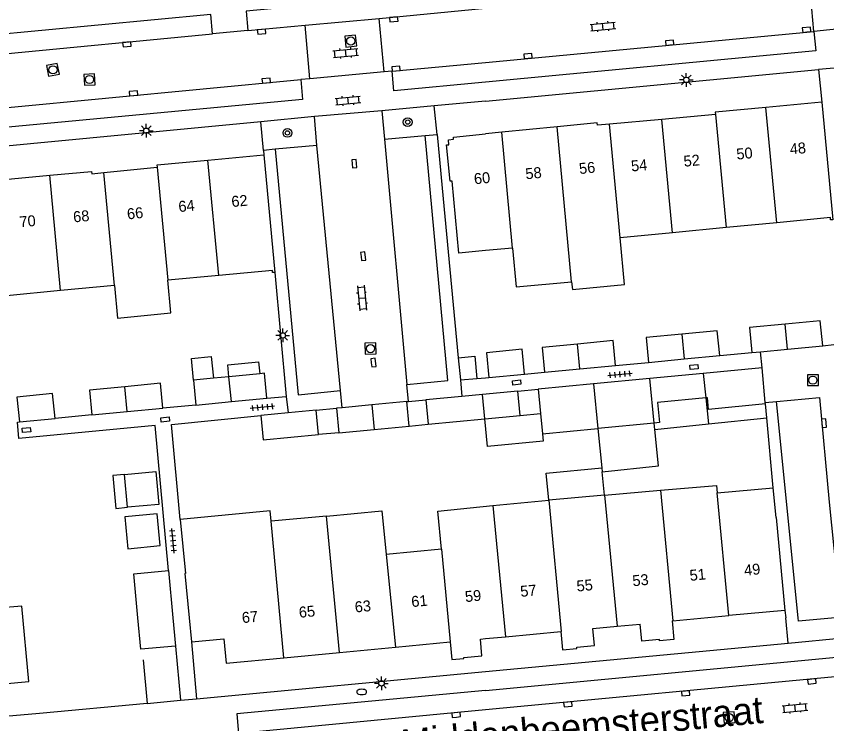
# Model space of a CAD drawing. Extents: x 124000 to 128010, y 398999 to 403000.
# Drawn here: x 126957 to 127031.2, y 400490.3 to 400555.1 of the extents above; entities that cross this region are included whole.
import ezdxf

# ---------------------------------------------------------------- set-up
doc = ezdxf.new("R2010")
doc.units = 0
for name, color, linetype in [('gg-afsc-erfafscheiding', 7, 'Continuous'), ('gg-afsc-muur', 7, 'Continuous'), ('gg-anno-huisnummerreeks BGT', 7, 'Continuous'), ('gg-anno-openbare ruimte label', 7, 'Continuous'), ('gg-bbg-bijgebouw', 7, 'Continuous'), ('gg-bbg-gedigitaliseerde bebouwing', 7, 'Continuous'), ('gg-bbg-gedigitaliseerde bijgebouw', 7, 'Continuous'), ('gg-bbg-hoofdgebouw', 7, 'Continuous'), ('gg-bbg-luifel en loopbrug', 7, 'Continuous'), ('gg-bbg-tussenscheiding', 7, 'Continuous'), ('gg-knt-verharding', 7, 'Continuous'), ('gg-knt-verharding nz', 7, 'Continuous'), ('gt-grn-weggrens', 7, 'Continuous'), ('gt-symb-boom', 7, 'Continuous'), ('gt-symb-brandkraan', 7, 'Continuous'), ('gt-symb-klinker verharding', 7, 'Continuous'), ('gt-symb-kolk', 7, 'Continuous'), ('gt-symb-kolk center center', 7, 'Continuous'), ('gt-symb-lichtmast', 7, 'Continuous'), ('gt-symb-rioolschacht', 7, 'Continuous'), ('gt-symb-tegel verharding', 7, 'Continuous')]:
    doc.layers.add(name, color=color, linetype=linetype)

# ---------------------------------------------------------------- blocks, each defined once
blk = doc.blocks.new('gt0-KL1')
at = {"layer": 'gt-symb-klinker verharding'}
for p, q in [((-1.15, 0.3), (1.15, 0.3)), ((-1, -0.3), (-1, 0.3)), ((-0.5, 0.3), (-0.5, 0.45)), ((0, -0.3), (0, 0.3)), ((0.5, 0.3), (0.5, 0.45)), ((1, -0.3), (1, 0.3)), ((-1.15, -0.3), (1.15, -0.3)), ((-0.5, -0.45), (-0.5, -0.3)), ((0.5, -0.45), (0.5, -0.3))]:
    blk.add_line(p, q, dxfattribs=at)
blk = doc.blocks.new('gt0-KOLK')
at = {"layer": 'gt-symb-kolk'}
blk.add_lwpolyline([(0, 0), (0.375, 0), (0.375, 0.4), (-0.375, 0.4), (-0.375, 0), (0, 0)], dxfattribs=at)
blk = doc.blocks.new('gt0-RS')
at = {"layer": 'gt-symb-rioolschacht'}
blk.add_lwpolyline([(-0.5, -0.5), (0.5, -0.5), (0.5, 0.5), (-0.5, 0.5)], close=True, dxfattribs=at)
blk.add_circle((0, 0), 0.375, dxfattribs=at)
blk = doc.blocks.new('gt0-KOLKCC')
at = {"layer": 'gt-symb-kolk center center'}
blk.add_lwpolyline([(-0.375, 0.2), (0.375, 0.2), (0.375, -0.2), (-0.375, -0.2)], close=True, dxfattribs=at)
blk = doc.blocks.new('gt0-TEG1')
at = {"layer": 'gt-symb-tegel verharding'}
for p, q in [((-1.125, 0), (1.125, 0)), ((-0.9, -0.25), (-0.9, 0.25)), ((-0.45, -0.25), (-0.45, 0.25)), ((0, -0.25), (0, 0.25)), ((0.45, -0.25), (0.45, 0.25)), ((0.9, -0.25), (0.9, 0.25))]:
    blk.add_line(p, q, dxfattribs=at)
blk = doc.blocks.new('gt0-LMAST')
at = {"layer": 'gt-symb-lichtmast'}
for p, q in [((-0.182, 0.173), (-0.447, 0.438)), ((-0.005, 0.246), (-0.005, 0.621)), ((0.172, 0.173), (0.437, 0.438)), ((-0.255, -0.004), (-0.63, -0.004)), ((-0.182, -0.181), (-0.447, -0.446)), ((-0.005, -0.254), (-0.005, -0.629)), ((0.437, -0.446), (0.172, -0.181)), ((0.245, -0.004), (0.62, -0.004))]:
    blk.add_line(p, q, dxfattribs=at)
blk.add_circle((-0.005, -0.004), 0.25, dxfattribs=at)
blk = doc.blocks.new('gt0-BOOM')
at = {"layer": 'gt-symb-boom'}
for radius in [0.4, 0.2]:
    blk.add_circle((0, 0), radius, dxfattribs=at)
blk = doc.blocks.new('gt0-BR')
at = {"layer": 'gt-symb-brandkraan'}
for centre, radius, start, end in [((-0.244, 0), 0.206, 107.56694, 252.43307), ((0.599, -2.664), 3, 106.89205, 107.56694), ((0, -0.691), 0.938, 73.10799, 106.89205), ((-0.599, -2.664), 3, 72.43309, 73.10799), ((0.244, 0), 0.206, 287.56695, 72.43309), ((0.599, 2.664), 3, 252.43307, 253.10797), ((0, 0.691), 0.938, 253.10797, 286.89206), ((-0.599, 2.664), 3, 286.89206, 287.56695)]:
    blk.add_arc(centre, radius, start, end, dxfattribs=at)

msp = doc.modelspace()

# ---------------------------------------------------------------- linework, layer by layer
at = {"layer": 'gg-afsc-erfafscheiding'}
for p, q in [((126996.122, 400538.35), (126997.493, 400523.804)), ((126980.705, 400531.618), (126981.745, 400520.25)), ((127030.867, 400524.909), (127032.896, 400525.127)), ((127021.432, 400524.006), (127024.368, 400524.286)), ((127011.888, 400523.094), (127014.928, 400523.381)), ((126999.192, 400521.895), (127000, 400521.962)), ((127000, 400521.962), (127000.294, 400521.986)), ((127003.568, 400522.299), (127005.38, 400522.472)), ((126979.972, 400520.104), (126981.745, 400520.25)), ((126973.463, 400519.48), (126970.443, 400519.189)), ((126963.929, 400518.567), (126960.566, 400518.245))]:
    msp.add_line(p, q, dxfattribs=at)
msp.add_lwpolyline([(126970.953, 400504.314), (126969.726, 400517.607), (126957.265, 400516.422), (126957.122, 400517.916), (126957.305, 400517.933)], dxfattribs=at)
at = {"layer": 'gg-afsc-muur'}
for p, q in [((127026.346, 400511.885), (127025.742, 400518.31)), ((126968.631, 400496.138), (126968.991, 400492.155)), ((126968.991, 400492.155), (126959.152, 400491.244)), ((126959.152, 400491.244), (126955.264, 400490.884))]:
    msp.add_line(p, q, dxfattribs=at)
msp.add_lwpolyline([(126972.033, 400509.003), (126971.243, 400517.707), (126979.405, 400518.529)], dxfattribs=at)
at = {"layer": 'gg-bbg-bijgebouw'}
for p, q in [((127027.631, 400524.599), (127030.867, 400524.909)), ((127024.368, 400524.286), (127025.175, 400524.363)), ((127025.175, 400524.363), (127027.631, 400524.599)), ((127014.928, 400523.381), (127018.182, 400523.694)), ((127018.182, 400523.694), (127021.432, 400524.006)), ((127005.38, 400522.472), (127008.635, 400522.783)), ((127008.635, 400522.783), (127011.888, 400523.094)), ((127025.61, 400519.713), (127025.313, 400522.875)), ((126975.064, 400521.933), (126973.245, 400521.759)), ((126976.49, 400522.07), (126975.064, 400521.933)), ((126979.319, 400522.341), (126976.49, 400522.07)), ((127000.294, 400521.986), (127003.568, 400522.299)), ((126973.245, 400521.759), (126973.463, 400519.48)), ((126960.566, 400518.245), (126960.348, 400520.524)), ((126999.714, 400520.452), (126997.834, 400520.274)), ((127002.941, 400520.757), (126999.714, 400520.452)), ((127003.153, 400518.518), (127002.941, 400520.757)), ((126973.463, 400519.48), (126976.717, 400519.792)), ((126976.717, 400519.792), (126979.972, 400520.104)), ((126992.79, 400519.796), (126989.565, 400519.491)), ((126993.002, 400517.557), (126992.79, 400519.796)), ((126997.834, 400520.274), (126994.512, 400519.959)), ((126994.512, 400519.959), (126994.724, 400517.72)), ((127025.622, 400519.584), (127025.61, 400519.713)), ((126967.181, 400518.878), (126970.443, 400519.189)), ((126984.491, 400519.01), (126981.927, 400518.768)), ((126986.859, 400519.235), (126986.342, 400519.186)), ((126986.342, 400519.186), (126986.553, 400516.947)), ((126989.565, 400519.491), (126986.859, 400519.235)), ((126963.929, 400518.567), (126967.181, 400518.878)), ((126981.927, 400518.768), (126979.405, 400518.529)), ((126979.405, 400518.529), (126979.617, 400516.29)), ((126994.724, 400517.72), (126999.927, 400518.212)), ((126999.927, 400518.212), (127003.153, 400518.518)), ((126989.78, 400517.252), (126993.002, 400517.557)), ((126986.553, 400516.947), (126989.78, 400517.252)), ((126970.953, 400504.314), (126971.351, 400500)), ((126971.351, 400500), (126971.59, 400497.413))]:
    msp.add_line(p, q, dxfattribs=at)
for points in [[(127030.867, 400524.909), (127030.649, 400527.186), (127027.438, 400526.879)], [(127027.438, 400526.879), (127024.15, 400526.565), (127024.368, 400524.286)], [(127017.972, 400525.975), (127014.706, 400525.663), (127014.928, 400523.381)], [(127021.432, 400524.006), (127021.214, 400526.285), (127017.972, 400525.975)], [(127008.418, 400525.062), (127005.162, 400524.751), (127005.38, 400522.472)], [(127011.888, 400523.094), (127011.67, 400525.373), (127008.418, 400525.062)], [(127003.568, 400522.299), (127003.351, 400524.578), (127000.076, 400524.265), (127000.294, 400521.986)], [(126979.972, 400520.104), (126979.753, 400522.383), (126979.319, 400522.341)], [(126970.443, 400519.189), (126970.22, 400521.469), (126966.95, 400521.156)], [(126966.95, 400521.156), (126963.711, 400520.846), (126963.929, 400518.567)], [(127025.622, 400519.584), (127020.42, 400519.076), (127020.319, 400520.142)], [(126968.148, 400500), (126967.777, 400504.02), (126970.953, 400504.314)], [(126971.59, 400497.413), (126968.413, 400497.12), (126968.148, 400500)]]:
    msp.add_lwpolyline(points, dxfattribs=at)
at = {"layer": 'gg-bbg-gedigitaliseerde bebouwing'}
for p, q in [((127010.898, 400511.24), (127016.015, 400511.683)), ((127021.197, 400511.44), (127026.346, 400511.885)), ((127010.898, 400511.24), (127005.784, 400510.755)), ((127000.672, 400510.271), (127005.784, 400510.755)), ((126980.345, 400508.834), (126980.256, 400509.779)), ((126985.425, 400509.317), (126980.345, 400508.834)), ((126995.944, 400506.281), (126990.879, 400505.803))]:
    msp.add_line(p, q, dxfattribs=at)
for points in [[(127007.873, 400530.77), (127007.942, 400530.047), (127012.73, 400530.504), (127012.32, 400534.796)], [(127002.455, 400533.854), (127002.796, 400530.285), (127007.873, 400530.77)], [(126966.011, 400530.431), (126966.296, 400527.445), (126971.171, 400527.91), (126970.886, 400530.896)], [(127016.015, 400511.683), (127021.127, 400512.125), (127021.197, 400511.44)], [(126995.944, 400506.281), (126995.615, 400509.765), (127000.672, 400510.271)], [(126985.425, 400509.317), (126990.499, 400509.799), (126990.879, 400505.803)]]:
    msp.add_lwpolyline(points, dxfattribs=at)
at = {"layer": 'gg-bbg-gedigitaliseerde bijgebouw'}
for p, q in [((127025.313, 400522.875), (127019.925, 400522.365)), ((127019.925, 400522.365), (127015.047, 400521.903)), ((127009.875, 400521.414), (127004.82, 400520.935)), ((127015.047, 400521.903), (127009.875, 400521.414)), ((127004.82, 400520.935), (127005.032, 400518.696)), ((127020.319, 400520.142), (127020.154, 400520.126)), ((126984.703, 400516.772), (126984.491, 400519.01)), ((126957.305, 400517.933), (126960.566, 400518.245)), ((127005.032, 400518.696), (127005.206, 400516.855)), ((127015.434, 400517.822), (127010.26, 400517.333)), ((126979.617, 400516.29), (126984.703, 400516.772)), ((127005.206, 400516.855), (127010.26, 400517.333)), ((126966.921, 400513.123), (126969.796, 400513.394)), ((126967.204, 400510.114), (126966.921, 400513.123))]:
    msp.add_line(p, q, dxfattribs=at)
for points in [[(126960.348, 400520.524), (126957.077, 400520.21), (126957.305, 400517.933)], [(127020.154, 400520.126), (127015.753, 400519.71), (127015.927, 400517.869), (127015.434, 400517.822)], [(126969.796, 400513.394), (126970.079, 400510.384), (126967.204, 400510.114)], [(126966.959, 400509.246), (126967.234, 400506.323), (126970.2, 400506.602), (126969.925, 400509.525), (126966.959, 400509.246)]]:
    msp.add_lwpolyline(points, dxfattribs=at)
at = {"layer": 'gg-bbg-hoofdgebouw'}
for p, q in [((127030.79, 400547.203), (127025.667, 400546.72)), ((127030.79, 400547.203), (127031.801, 400536.447)), ((127021.039, 400546.073), (127016.148, 400545.629)), ((127006.55, 400544.944), (127001.473, 400544.449)), ((127016.148, 400545.629), (127011.346, 400545.193)), ((127001.473, 400544.449), (127000, 400544.305)), ((126974.574, 400541.912), (126979.691, 400542.393)), ((126979.691, 400542.393), (126980.705, 400531.618)), ((126965.047, 400540.773), (126969.907, 400541.261)), ((126955.165, 400540.056), (126960.084, 400540.513)), ((127026.654, 400536.166), (127022.022, 400535.723)), ((127022.022, 400535.723), (127017.118, 400535.255)), ((127017.118, 400535.255), (127012.32, 400534.796)), ((127002.455, 400533.854), (127000, 400533.619)), ((126975.567, 400531.342), (126970.886, 400530.896)), ((126966.011, 400530.431), (126961.063, 400529.959)), ((126961.063, 400529.959), (126956.145, 400529.49)), ((127026.6, 400509.177), (127026.346, 400511.885)), ((126980.256, 400509.779), (126972.033, 400509.003)), ((127026.6, 400509.177), (127027.401, 400500.681)), ((126957.533, 400501.077), (126954.232, 400500.768)), ((127027.401, 400500.681), (127022.261, 400500.195)), ((126972.841, 400500), (126973.051, 400497.793)), ((127017.083, 400499.706), (127017.148, 400499.712)), ((127017.148, 400499.712), (127022.261, 400500.195)), ((127009.815, 400499.019), (127012.035, 400499.229)), ((127012.035, 400499.229), (127014.156, 400499.429)), ((127000, 400498.092), (127001.809, 400498.263)), ((127001.809, 400498.263), (127006.878, 400498.742)), ((126991.761, 400497.314), (126996.743, 400497.784)), ((126999.522, 400498.047), (127000, 400498.092)), ((126981.52, 400496.346), (126986.605, 400496.827)), ((126986.605, 400496.827), (126991.761, 400497.314))]:
    msp.add_line(p, q, dxfattribs=at)
for points in [[(127025.667, 400546.72), (127021.018, 400546.282), (127021.039, 400546.073)], [(127011.346, 400545.193), (127010.232, 400545.092), (127010.214, 400545.301), (127006.55, 400544.944)], [(127000, 400533.619), (126997.557, 400533.386), (126996.946, 400539.986), (126996.737, 400539.966), (126996.417, 400543.294), (126996.629, 400543.314), (126996.591, 400543.764), (126997.062, 400543.806), (126997.045, 400544.017), (127000, 400544.305)], [(126969.907, 400541.261), (126969.942, 400541.265), (126969.921, 400541.474), (126974.574, 400541.912)], [(126960.084, 400540.513), (126963.908, 400540.869), (126963.928, 400540.66), (126965.047, 400540.773)], [(127031.801, 400536.447), (127031.592, 400536.427), (127031.572, 400536.636), (127026.654, 400536.166)], [(126980.705, 400531.618), (126980.494, 400531.601), (126980.475, 400531.81), (126975.567, 400531.342)], [(126972.033, 400509.003), (126972.501, 400504.066), (126972.454, 400504.062), (126972.841, 400500)], [(126945.102, 400497.796), (126945.594, 400492.569), (126945.915, 400492.597), (126945.876, 400493.025), (126958.18, 400494.157), (126957.533, 400501.077)], [(127017.083, 400499.706), (127017.242, 400498.023), (127015.927, 400497.899), (127015.916, 400498.019), (127014.303, 400497.867), (127014.156, 400499.429)], [(127006.878, 400498.742), (127007.037, 400497.062), (127008.361, 400497.187), (127008.35, 400497.306), (127009.962, 400497.458), (127009.815, 400499.019)], [(126973.051, 400497.793), (126976.035, 400498.077), (126976.246, 400495.848), (126981.52, 400496.346)], [(126996.743, 400497.784), (126996.75, 400497.785), (126996.894, 400496.174), (126997.999, 400496.273), (126997.994, 400496.351), (126999.662, 400496.502), (126999.522, 400498.047)]]:
    msp.add_lwpolyline(points, dxfattribs=at)
at = {"layer": 'gg-bbg-luifel en loopbrug'}
for p, q in [((126997.493, 400523.804), (126997.685, 400521.771)), ((126997.685, 400521.771), (126999.192, 400521.895)), ((127002.941, 400520.757), (127004.82, 400520.935)), ((126992.79, 400519.796), (126992.928, 400519.809)), ((126992.928, 400519.809), (126994.512, 400519.959)), ((127020.154, 400520.126), (127020.402, 400517.752)), ((126984.491, 400519.01), (126986.342, 400519.186)), ((127025.742, 400518.31), (127025.622, 400519.584)), ((127003.153, 400518.518), (127005.032, 400518.696)), ((127020.402, 400517.752), (127025.742, 400518.31)), ((126993.002, 400517.557), (126994.724, 400517.72)), ((127015.495, 400517.239), (127015.434, 400517.822)), ((127015.495, 400517.239), (127020.402, 400517.752)), ((126986.553, 400516.947), (126984.703, 400516.772)), ((127010.26, 400517.333), (127010.638, 400513.725)), ((127010.638, 400513.725), (127010.677, 400513.355)), ((127010.898, 400511.24), (127010.677, 400513.355))]:
    msp.add_line(p, q, dxfattribs=at)
for points in [[(126973.245, 400521.759), (126973.054, 400523.748), (126974.873, 400523.922), (126975.064, 400521.933)], [(126976.49, 400522.07), (126976.386, 400523.151), (126979.215, 400523.422), (126979.319, 400522.341)], [(126997.493, 400523.804), (126999.003, 400523.944), (126999.192, 400521.895)], [(127005.206, 400516.855), (127005.272, 400516.155), (127000.168, 400515.672), (126999.927, 400518.212)], [(127010.677, 400513.355), (127015.845, 400513.896), (127015.495, 400517.239)], [(126966.921, 400513.123), (126965.85, 400513.023), (126966.133, 400510.013), (126967.204, 400510.114)], [(127005.784, 400510.755), (127005.548, 400513.242), (127010.638, 400513.725)]]:
    msp.add_lwpolyline(points, dxfattribs=at)
at = {"layer": 'gg-bbg-tussenscheiding'}
for p, q in [((127026.654, 400536.166), (127025.667, 400546.72)), ((127021.039, 400546.073), (127022.022, 400535.723)), ((127007.873, 400530.77), (127006.55, 400544.944)), ((127012.32, 400534.796), (127011.346, 400545.193)), ((127017.118, 400535.255), (127016.148, 400545.629)), ((127002.455, 400533.854), (127001.473, 400544.449)), ((126969.907, 400541.261), (126970.886, 400530.896)), ((126975.567, 400531.342), (126974.574, 400541.912)), ((126961.063, 400529.959), (126960.084, 400540.513)), ((126966.011, 400530.431), (126965.047, 400540.773)), ((127027.631, 400524.599), (127027.438, 400526.879)), ((127017.972, 400525.975), (127018.182, 400523.694)), ((127008.635, 400522.783), (127008.418, 400525.062)), ((126976.717, 400519.792), (126976.49, 400522.07)), ((127019.925, 400522.365), (127020.154, 400520.126)), ((127009.875, 400521.414), (127010.26, 400517.333)), ((127015.434, 400517.822), (127015.047, 400521.903)), ((126967.181, 400518.878), (126966.95, 400521.156)), ((126999.927, 400518.212), (126999.714, 400520.452)), ((126989.565, 400519.491), (126989.78, 400517.252)), ((127016.015, 400511.683), (127017.148, 400499.712)), ((127010.898, 400511.24), (127012.035, 400499.229)), ((127022.261, 400500.195), (127021.197, 400511.44)), ((126986.605, 400496.827), (126985.425, 400509.317)), ((126981.52, 400496.346), (126980.345, 400508.834)), ((126990.879, 400505.803), (126991.761, 400497.314)), ((126995.944, 400506.281), (126996.743, 400497.784))]:
    msp.add_line(p, q, dxfattribs=at)
for points in [[(127000.672, 400510.271), (127001.005, 400506.759), (127001.809, 400498.263)], [(127005.784, 400510.755), (127006.922, 400498.746), (127006.878, 400498.742)]]:
    msp.add_lwpolyline(points, dxfattribs=at)
at = {"layer": 'gg-knt-verharding'}
for p, q in [((127030.064, 400553.681), (127029.611, 400558.617)), ((126990.709, 400549.983), (126990.255, 400554.872)), ((126983.912, 400549.344), (126983.481, 400554.26)), ((126978.215, 400553.763), (126974.99, 400553.45)), ((127000, 400547.311), (127030.489, 400550.187)), ((127030.489, 400550.187), (127030.79, 400547.203)), ((126990.709, 400549.983), (126983.912, 400549.344)), ((126991.427, 400550.051), (126990.709, 400549.983)), ((126983.912, 400549.344), (126983.069, 400549.273)), ((127000, 400547.311), (126995.297, 400546.867)), ((126995.297, 400546.867), (126990.501, 400546.415)), ((126990.501, 400546.415), (126990.741, 400543.81)), ((126995.55, 400544.258), (126995.297, 400546.867)), ((126984.314, 400545.881), (126979.421, 400545.415)), ((126984.549, 400543.246), (126984.314, 400545.881)), ((126979.666, 400542.78), (126979.421, 400545.415)), ((126994.462, 400544.155), (126995.55, 400544.258)), ((126995.55, 400544.258), (126996.122, 400538.35)), ((126990.741, 400543.81), (126994.462, 400544.155)), ((126980.729, 400542.895), (126979.666, 400542.78)), ((126979.666, 400542.78), (126979.691, 400542.393)), ((126984.549, 400543.246), (126980.729, 400542.895)), ((127025.313, 400522.875), (127025.175, 400524.363)), ((126997.685, 400521.771), (126997.834, 400520.274)), ((126981.745, 400520.25), (126981.927, 400518.768)), ((127027.401, 400500.681), (127027.48, 400500)), ((127027.69, 400497.681), (127027.48, 400500)), ((126973.051, 400497.793), (126973.524, 400492.581)), ((127000, 400495.066), (127027.69, 400497.681)), ((126971.59, 400497.413), (126972.063, 400492.443)), ((126973.524, 400492.581), (127000, 400495.066)), ((126968.991, 400492.155), (126972.063, 400492.443)), ((126972.063, 400492.443), (126973.524, 400492.581))]:
    msp.add_line(p, q, dxfattribs=at)
for points in [[(127000, 400557.613), (126978.075, 400555.532), (126978.215, 400553.763)], [(126974.99, 400553.45), (126974.848, 400555.227), (126923.203, 400550.364), (126923.369, 400548.569)], [(127030.064, 400553.681), (127030.251, 400551.902), (127000, 400549.033)], [(127000, 400549.033), (126991.589, 400548.235), (126991.427, 400550.051)], [(126983.069, 400549.273), (126983.243, 400547.464), (126945.238, 400543.875), (126945.062, 400545.676)], [(126979.421, 400545.415), (126948.061, 400542.428), (126948.34, 400539.209)], [(127000, 400493.356), (127032.134, 400496.401), (127032.327, 400494.614)], [(127000, 400493.356), (126977.227, 400491.199), (126977.355, 400489.406)]]:
    msp.add_lwpolyline(points, dxfattribs=at)
at = {"layer": 'gg-knt-verharding nz'}
for p, q in [((126990.255, 400554.872), (127000, 400555.814)), ((126983.481, 400554.26), (126990.255, 400554.872)), ((126978.215, 400553.763), (126983.481, 400554.26)), ((127036.005, 400554.273), (127030.064, 400553.681)), ((126923.369, 400548.569), (126974.99, 400553.45)), ((127000, 400550.854), (127030.064, 400553.681)), ((126991.427, 400550.051), (127000, 400550.854)), ((126990.741, 400543.81), (126992.781, 400521.356)), ((126986.711, 400520.797), (126984.549, 400543.246)), ((127028.62, 400500), (127026.628, 400519.809)), ((127032.327, 400494.614), (127000, 400491.567)), ((127000, 400491.567), (126977.355, 400489.406))]:
    msp.add_line(p, q, dxfattribs=at)
for points in [[(126945.062, 400545.676), (126956.251, 400546.707), (126983.069, 400549.273)], [(126992.781, 400521.356), (126996.551, 400521.714), (126994.462, 400544.155)], [(126980.729, 400542.895), (126982.833, 400520.422), (126986.711, 400520.797)], [(127026.628, 400519.809), (127030.58, 400520.16), (127031.465, 400510.57), (127032.522, 400500.049)], [(127032.011, 400500), (127028.651, 400499.678), (127028.62, 400500)]]:
    msp.add_lwpolyline(points, dxfattribs=at)
at = {"layer": 'gt-grn-weggrens'}
for p, q in [((127033.722, 400550.493), (127030.489, 400550.187)), ((126990.501, 400546.415), (126984.314, 400545.881)), ((126992.928, 400519.809), (126992.781, 400521.356)), ((126986.859, 400519.235), (126986.711, 400520.797)), ((127025.61, 400519.713), (127026.628, 400519.809)), ((127027.69, 400497.681), (127032.739, 400498.174))]:
    msp.add_line(p, q, dxfattribs=at)

# ---------------------------------------------------------------- block references
at = {"layer": 'gt-symb-boom'}
for p, rotation in [((126992.862, 400545.382), 10.950434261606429), ((126981.844, 400544.39), -168.9933358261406)]:
    msp.add_blockref('gt0-BOOM', p, dxfattribs=dict(at, rotation=rotation))
at = {"layer": 'gt-symb-brandkraan'}
msp.add_blockref('gt0-BR', (126988.655, 400493.211), dxfattribs=at)
at = {"layer": 'gt-symb-klinker verharding'}
for p, rotation in [((127010.744, 400554.137), 5.334440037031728), ((126987.192, 400551.709), 5.334440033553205), ((126987.402, 400547.355), 5.391463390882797), ((126988.673, 400529.28), -84.6655599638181), ((127028.334, 400491.745), 5.391463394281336)]:
    msp.add_blockref('gt0-KL1', p, dxfattribs=dict(at, rotation=rotation))
at = {"layer": 'gt-symb-kolk'}
for p, rotation in [((126991.604, 400554.594), 5.967037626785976), ((126979.502, 400553.469), 5.682084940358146), ((127029.407, 400553.636), 5.453918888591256), ((126967.133, 400552.707), -174.6085366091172), ((127016.875, 400552.446), 5.391463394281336), ((127003.902, 400551.226), 5.453918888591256), ((126991.801, 400550.072), 3.2116257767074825), ((126979.927, 400548.972), 5.453918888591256), ((126967.774, 400547.81), 5.453918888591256), ((126987.78, 400541.559), -85.69798887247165), ((126988.595, 400533.078), -82.8749836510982), ((126989.526, 400523.343), -83.28012011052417), ((127030.782, 400517.799), -84.60853660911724), ((127029.863, 400494.366), -174.08992967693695), ((127018.303, 400493.286), -174.66555996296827), ((127007.514, 400492.274), -174.66555995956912), ((126997.319, 400490.912), 5.277406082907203)]:
    msp.add_blockref('gt0-KOLK', p, dxfattribs=dict(at, rotation=rotation))
at = {"layer": 'gt-symb-kolk center center'}
for p, rotation in [((127019.079, 400522.957), -174.5460811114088), ((127002.843, 400521.539), 5.453918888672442), ((126970.65, 400518.155), 5.453918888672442), ((126957.945, 400517.191), 5.453918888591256)]:
    msp.add_blockref('gt0-KOLKCC', p, dxfattribs=dict(at, rotation=rotation))
at = {"layer": 'gt-symb-lichtmast'}
for p in [(127018.382, 400549.251), (126968.921, 400544.591), (126981.426, 400525.856), (126990.468, 400493.998)]:
    msp.add_blockref('gt0-LMAST', p, dxfattribs=at)
at = {"layer": 'gt-symb-rioolschacht'}
for p, rotation in [((126987.65, 400552.799), -174.089929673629), ((126960.374, 400550.168), 11.29870020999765), ((126963.724, 400549.278), 3.094058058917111), ((126989.459, 400524.646), -87.99346106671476), ((127022.299, 400490.862), -175.41237434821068)]:
    msp.add_blockref('gt0-RS', p, dxfattribs=dict(at, rotation=rotation))
msp.add_blockref('gt0-RS', (127029.967, 400521.754), dxfattribs=at)
at = {"layer": 'gt-symb-tegel verharding'}
for p, rotation in [((127012.308, 400522.289), 5.391463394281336), ((126979.555, 400519.275), -174.54608111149), ((126971.376, 400507.041), 95.16330681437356)]:
    msp.add_blockref('gt0-TEG1', p, dxfattribs=dict(at, rotation=rotation))

# ---------------------------------------------------------------- texts
at = {"layer": 'gg-anno-huisnummerreeks BGT'}
for s, rotation, p in [('48', 5.4, (127027.896, 400542.41)), ('50', 5.4, (127023.01, 400541.949)), ('54', 5.2, (127013.362, 400540.858)), ('52', 5.2, (127018.175, 400541.295)), ('58', 5.6, (127003.693, 400540.143)), ('56', 5.6, (127008.602, 400540.622)), ('60', 5.6, (126998.978, 400539.683)), ('64', 5.4, (126971.914, 400537.141)), ('62', 5.4, (126976.766, 400537.598)), ('66', 5.7, (126967.208, 400536.468)), ('70', 5.3, (126957.357, 400535.74)), ('68', 5.3, (126962.273, 400536.197)), ('49', 5.4, (127023.711, 400503.848)), ('51', 5.4, (127018.727, 400503.377)), ('55', 5.4, (127008.376, 400502.399)), ('53', 5.4, (127013.489, 400502.882)), ('57', 5.4, (127003.22, 400501.912)), ('61', 5.4, (126993.238, 400500.969)), ('59', 5.4, (126998.156, 400501.433)), ('63', 5.4, (126988.063, 400500.48)), ('67', 5.4, (126977.723, 400499.503)), ('65', 5.4, (126982.942, 400499.996))]:
    msp.add_text(s, height=1, rotation=rotation, dxfattribs=at).set_placement(p)
at = {"layer": 'gg-anno-openbare ruimte label'}
msp.add_text('Middenbeemsterstraat', height=2.5, rotation=5.4, dxfattribs=at).set_placement((126992.38, 400487.244))

doc.saveas('drawing.dxf')
